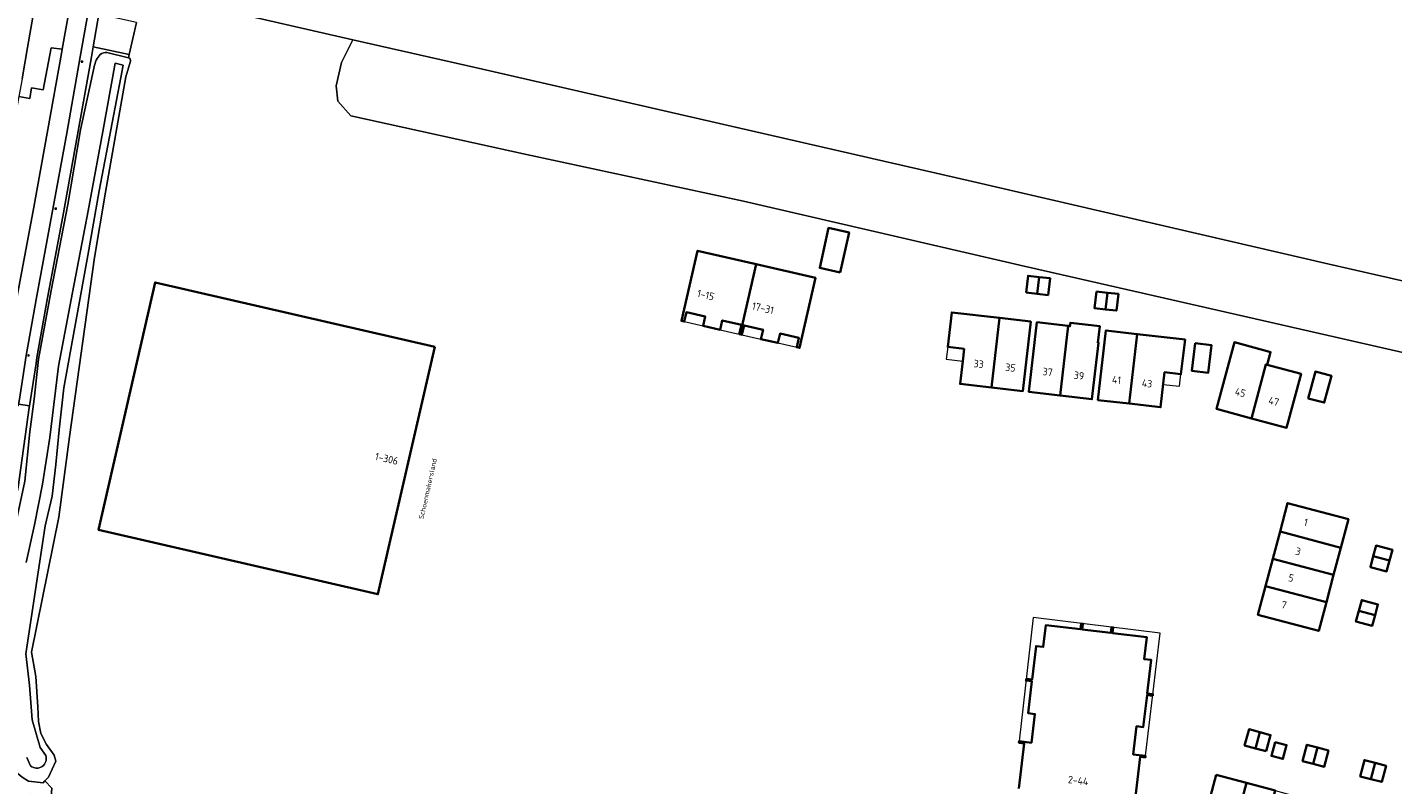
# Model space of a CAD drawing. Header units: metres. Extents: x 149984 to 156489, y 469398 to 478068.
# Tile 672 of 854: x 154388 to 154636, y 472102 to 472239. Entities that reach past the tile are written whole.
import ezdxf
from ezdxf.enums import TextEntityAlignment as Align

# ---------------------------------------------------------------- set-up
doc = ezdxf.new("R2010")
doc.units = ezdxf.units.M
doc.header["$LTSCALE"] = 0.75
for name, color, linetype, lineweight in [('B-WE-GR-GRAS-GV', 252, 'Continuous', 13), ('B-WE-IE-MEUBILAIR-S', 252, 'Continuous', 25), ('B-WE-OG-BEBOUWING-GV', 6, 'Continuous', 35), ('B-WE-OG-BEBOUWING-T18', 1, 'Continuous', 18), ('B-WE-OG-BEBOUWING_LUIFEL-GV', 6, 'Continuous', 18), ('B-WE-OG-TERREIN_OEVER-GV', 252, 'Continuous', 18), ('B-WE-OG-TOPOGRAFIE-T18', 7, 'Continuous', 18), ('B-WE-OG-WATER-GV', 252, 'Continuous', 18), ('B-WE-OG-WATER_SLOOT-GV', 252, 'Continuous', 18), ('B-WE-OG-WEG-GV', 252, 'Continuous', 18), ('B-WE-VH-GESLOTENVERHARDING_ASFALT-GV', 252, 'Continuous', 18), ('B-WE-VH-HALFVERHARDING-GV', 252, 'Continuous', 18), ('B-WE-VH-ONVERHARD-GV', 252, 'Continuous', 18), ('B-WE-VH-OPENVERHARDING-GV', 252, 'Continuous', 18), ('B-WE-VH-OPENVERHARDING_TEGEL-GV', 252, 'Continuous', 18)]:
    doc.layers.add(name, color=color, linetype=linetype, lineweight=lineweight)
doc.styles.add('NLCS-ISO-M500-T18', font='NLCS-ISO.ttf', dxfattribs={"height": 0.9})
doc.styles.add('NLCS-ISO-M750-T18', font='NLCS-ISO.ttf', dxfattribs={"height": 1.35})

# ---------------------------------------------------------------- blocks, each defined once
blk = doc.blocks.new('SIE-MEUBILAIR_PAAL_LICHTMAST-SO')
for points in [[(-0.6, 0), (-1, 0)], [(-0.7, 0.7), (-0.4, 0.4)], [(0, 1), (0, 0.6)], [(0.4, 0.4), (0.7, 0.7)], [(1, 0), (0.6, 0)], [(-0.7, -0.7), (-0.4, -0.4)], [(0, -0.6), (0, -1)], [(0.4, -0.4), (0.7, -0.7)]]:
    blk.add_lwpolyline(points)
blk.add_circle((0, 0), 0.5)

msp = doc.modelspace()

# ---------------------------------------------------------------- linework, layer by layer
at = {"layer": 'B-WE-GR-GRAS-GV', "flags": 128}
msp.add_lwpolyline([(154422.597, 472242.539), (154447.379, 472236.901), (154470.089, 472231.73), (154559.519, 472211.224), (154624.077, 472196.275), (154798.544, 472156.535), (154847.755, 472145.643), (154852.356, 472186.228), (154853.731, 472198.355), (154853.863, 472199.149), (154851.651, 472199.524), (154829.654, 472203.25), (154778.538, 472215.337), (154736.785, 472225.21), (154658.601, 472242.938)], dxfattribs=at)
at = {"layer": 'B-WE-OG-BEBOUWING-GV', "flags": 128}
for points in [[(154535.59, 472194.784), (154537.191, 472202.028), (154533.5, 472202.844), (154531.899, 472195.6)], [(154517.504, 472183.591), (154520.392, 472196.29), (154509.776, 472198.719), (154506.871, 472186.024), (154507.378, 472185.908), (154507.763, 472187.588), (154511.179, 472186.807), (154510.794, 472185.126), (154513.855, 472184.426), (154514.24, 472186.106), (154517.703, 472185.314), (154517.318, 472183.633)], [(154520.392, 472196.29), (154517.504, 472183.591), (154517.815, 472183.52), (154518.2, 472185.2), (154521.642, 472184.412), (154521.257, 472182.732), (154524.318, 472182.032), (154524.702, 472183.712), (154528.108, 472182.933), (154527.723, 472181.252), (154528.23, 472181.136), (154531.113, 472193.837)], [(154569.227, 472191.184), (154571.263, 472190.938), (154571.6, 472193.957), (154569.585, 472194.186)], [(154571.263, 472190.938), (154573.217, 472190.702), (154573.576, 472193.732), (154571.6, 472193.957)], [(154462.211, 472181.334), (154411.586, 472192.996), (154401.365, 472148.189), (154451.931, 472136.568)], [(154581.955, 472191.345), (154581.6, 472188.333), (154583.594, 472188.111), (154583.947, 472191.118)], [(154583.947, 472191.118), (154583.594, 472188.111), (154585.589, 472187.889), (154585.947, 472190.891)], [(154564.417, 472186.552), (154555.787, 472187.558), (154555.052, 472181.307), (154558.028, 472180.938), (154557.798, 472178.746), (154557.301, 472174.619), (154562.959, 472173.979)], [(154564.417, 472186.552), (154562.959, 472173.979), (154568.656, 472173.334), (154570.083, 472185.891)], [(154576.853, 472185.103), (154571.184, 472185.784), (154569.738, 472173.173), (154575.393, 472172.512)], [(154575.393, 472172.512), (154581.137, 472171.84), (154582.365, 472182.069), (154582.24, 472182.075), (154582.591, 472185.054), (154577.271, 472185.68), (154577.174, 472185.064), (154576.853, 472185.103)], [(154589.368, 472183.637), (154583.696, 472184.294), (154582.246, 472171.697), (154587.907, 472171.046)], [(154587.907, 472171.046), (154593.564, 472170.396), (154594.293, 472176.737), (154597.261, 472176.37), (154598.021, 472182.635), (154589.368, 472183.637)], [(154599.826, 472181.971), (154599.232, 472176.997), (154602.211, 472176.641), (154602.804, 472181.615)], [(154612.859, 472178.082), (154613.477, 472180.391), (154613.275, 472180.445), (154606.938, 472182.142), (154603.709, 472170.081), (154610.045, 472168.386), (154612.632, 472178.143)], [(154610.045, 472168.386), (154616.382, 472166.69), (154618.992, 472176.44), (154612.859, 472178.082), (154612.632, 472178.143)], [(154620.313, 472172.007), (154623.213, 472171.237), (154624.501, 472176.089), (154621.602, 472176.859)], [(154627.583, 472150.133), (154616.567, 472153.064), (154615.192, 472147.897), (154626.211, 472144.973)], [(154615.192, 472147.897), (154613.881, 472142.969), (154624.9, 472140.044), (154626.211, 472144.973)], [(154632.066, 472143.419), (154635.005, 472142.64), (154635.522, 472144.601), (154632.582, 472145.376)], [(154623.589, 472135.116), (154624.9, 472140.044), (154613.881, 472142.969), (154612.57, 472138.041)], [(154635.005, 472142.64), (154632.066, 472143.419), (154631.552, 472141.47), (154634.492, 472140.695)], [(154611.189, 472132.847), (154622.206, 472129.916), (154623.589, 472135.116), (154612.57, 472138.041)], [(154629.453, 472133.56), (154632.391, 472132.78), (154632.914, 472134.716), (154629.978, 472135.508)], [(154629.453, 472133.56), (154628.926, 472131.607), (154631.862, 472130.815), (154632.391, 472132.78)], [(154608.794, 472109.187), (154610.766, 472108.657), (154611.546, 472111.595), (154609.583, 472112.122)], [(154612.696, 472108.138), (154613.485, 472111.074), (154611.546, 472111.595), (154610.766, 472108.657)], [(154614.292, 472109.803), (154613.637, 472107.308), (154615.716, 472106.762), (154616.372, 472109.257)], [(154621.201, 472105.876), (154621.981, 472108.814), (154620.056, 472109.319), (154619.285, 472106.378)], [(154623.964, 472108.294), (154621.981, 472108.814), (154621.201, 472105.876), (154623.193, 472105.353)], [(154632.419, 472106.041), (154630.476, 472106.548), (154629.707, 472103.607), (154631.639, 472103.102)], [(154634.385, 472105.527), (154632.419, 472106.041), (154631.639, 472103.102), (154633.616, 472102.585)], [(154603.641, 472103.866), (154600.558, 472092.3), (154606.036, 472090.839), (154609.107, 472102.409)], [(154606.036, 472090.839), (154611.254, 472089.448), (154614.325, 472101.017), (154609.107, 472102.409)]]:
    msp.add_lwpolyline(points, close=True, dxfattribs=at)
msp.add_lwpolyline([(154588.908, 472098.932), (154589.879, 472107.14), (154590.826, 472107.028), (154590.859, 472107.309), (154588.618, 472107.574), (154589.22, 472112.664), (154590.445, 472112.519), (154591.131, 472118.315), (154592.166, 472118.193), (154592.2, 472118.478), (154591.165, 472118.6), (154591.882, 472124.667), (154590.604, 472124.818), (154591.076, 472128.802), (154584.878, 472129.535), (154584.997, 472130.536), (154584.718, 472130.571), (154584.598, 472129.564), (154579.385, 472130.181), (154579.507, 472131.213), (154579.225, 472131.248), (154579.104, 472130.214), (154572.808, 472130.957), (154572.344, 472127.035), (154571.056, 472127.187), (154570.337, 472121.106), (154569.255, 472121.234), (154569.222, 472120.949), (154570.303, 472120.821), (154569.616, 472115.012), (154570.823, 472114.87), (154570.211, 472109.696), (154567.964, 472109.962), (154567.931, 472109.68), (154568.895, 472109.566), (154567.928, 472101.39)], dxfattribs=at)
at = {"layer": 'B-WE-OG-BEBOUWING_LUIFEL-GV', "flags": 128}
for points in [[(154507.378, 472185.908), (154510.794, 472185.126), (154511.179, 472186.807), (154507.763, 472187.588)], [(154513.855, 472184.426), (154517.318, 472183.633), (154517.703, 472185.314), (154514.24, 472186.106)], [(154517.815, 472183.52), (154521.257, 472182.732), (154521.642, 472184.412), (154518.2, 472185.2)], [(154524.318, 472182.032), (154527.723, 472181.252), (154528.108, 472182.933), (154524.702, 472183.712)], [(154555.052, 472181.307), (154554.785, 472179.123), (154557.798, 472178.746), (154558.028, 472180.938)], [(154594.04, 472174.534), (154597.032, 472174.216), (154597.261, 472176.37), (154594.293, 472176.737)], [(154590.859, 472107.309), (154593.521, 472129.486), (154570.525, 472132.32), (154567.964, 472109.962), (154570.211, 472109.696), (154570.823, 472114.87), (154569.616, 472115.012), (154570.303, 472120.821), (154570.337, 472121.106), (154571.056, 472127.187), (154572.344, 472127.035), (154572.808, 472130.957), (154579.104, 472130.214), (154579.385, 472130.181), (154584.598, 472129.564), (154584.878, 472129.535), (154591.076, 472128.802), (154590.604, 472124.818), (154591.882, 472124.667), (154591.165, 472118.6), (154591.131, 472118.315), (154590.445, 472112.519), (154589.22, 472112.664), (154588.618, 472107.574)]]:
    msp.add_lwpolyline(points, close=True, dxfattribs=at)
at = {"layer": 'B-WE-OG-TERREIN_OEVER-GV', "flags": 128}
for points in [[(154388.681, 472102.717), (154391.323, 472102.434), (154391.65, 472102.78), (154392.283, 472103.45), (154393.61, 472106.369), (154393.327, 472107.431), (154391.951, 472109.369), (154390.95, 472111.344), (154390.517, 472113.556), (154390.357, 472116.163), (154390.046, 472121.672), (154389.214, 472126.069), (154394.165, 472150.502), (154396.098, 472165.071), (154400.612, 472197.516), (154402.617, 472209.332), (154406.304, 472230.201), (154407.126, 472233.009)], [(154406.766, 472233.635), (154402.889, 472234.597)], [(154400.601, 472232.001), (154398.088, 472220.605), (154395.786, 472207.057), (154392.801, 472191.505), (154390.525, 472179.112), (154389.732, 472171.864), (154388.904, 472165.941), (154388.012, 472157.024), (154385.567, 472145.463), (154383.795, 472138.825), (154383.155, 472128.325), (154384.135, 472120.183), (154384.302, 472112.278), (154384.703, 472107.263), (154386.029, 472104.731), (154387.571, 472103.473), (154388.681, 472102.717)], [(154388.272, 472142.327), (154389.769, 472149.108), (154391.226, 472156.473), (154392.562, 472164.891), (154393.286, 472170.891), (154394.132, 472177.836), (154396.656, 472191.143), (154399.511, 472205.92), (154402.156, 472220.27), (154404.351, 472232.647), (154405.831, 472232.305), (154405.371, 472230.07), (154401.496, 472209.531), (154399.437, 472197.879), (154395.087, 472173.909), (154394.263, 472166.318), (154393.611, 472160.038), (154393.001, 472154.318), (154391.733, 472148.953), (154388.192, 472125.799), (154388.846, 472120.117), (154389.337, 472113.841), (154390.802, 472108.802), (154391.802, 472107.374)], [(154389.079, 472105.492), (154388.385, 472107.014)]]:
    msp.add_lwpolyline(points, dxfattribs=at)
at = {"layer": 'B-WE-OG-TERREIN_OEVER-GV'}
for points in [[(154401.677, 472234.229, 0.1579899), (154400.601, 472232.001)], [(154402.889, 472234.597, 0.237751), (154401.677, 472234.229)], [(154407.126, 472233.009, 0.4242501), (154406.766, 472233.635)], [(154391.802, 472107.374, -0.7607431), (154389.079, 472105.492)]]:
    msp.add_lwpolyline(points, format="xyb", dxfattribs=at)
at = {"layer": 'B-WE-OG-WATER-GV', "flags": 128}
msp.add_lwpolyline([(154798.544, 472156.535), (154624.077, 472196.275), (154559.519, 472211.224), (154470.089, 472231.73), (154447.379, 472236.901), (154445.324, 472232.808), (154444.398, 472228.574), (154444.663, 472225.796), (154447.044, 472223.15), (154478.794, 472216.139), (154518.085, 472207.672), (154568.885, 472195.898), (154642.175, 472179.23)], dxfattribs=at)
at = {"layer": 'B-WE-OG-WATER_SLOOT-GV', "flags": 128}
for points in [[(154391.802, 472107.374), (154390.802, 472108.802), (154389.337, 472113.841), (154388.846, 472120.117), (154388.192, 472125.799), (154391.733, 472148.953), (154393.001, 472154.318), (154393.611, 472160.038), (154394.263, 472166.318), (154395.087, 472173.909), (154399.437, 472197.879), (154401.496, 472209.531), (154405.371, 472230.07), (154405.831, 472232.305), (154404.351, 472232.647), (154402.156, 472220.27), (154399.511, 472205.92), (154396.656, 472191.143), (154394.132, 472177.836), (154393.286, 472170.891), (154392.562, 472164.891), (154391.226, 472156.473), (154389.769, 472149.108), (154388.272, 472142.327)], [(154388.385, 472107.014), (154389.079, 472105.492)]]:
    msp.add_lwpolyline(points, dxfattribs=at)
at = {"layer": 'B-WE-OG-WATER_SLOOT-GV'}
msp.add_lwpolyline([(154389.079, 472105.492, 0.7607431), (154391.802, 472107.374)], format="xyb", dxfattribs=at)
at = {"layer": 'B-WE-OG-WEG-GV', "flags": 128}
for points in [[(154394.797, 472235.201), (154392.82, 472235.457), (154391.348, 472227.862), (154389.242, 472228.187), (154388.912, 472226.256), (154386.957, 472226.652), (154384.193, 472211.527), (154381.444, 472196.485), (154381.254, 472195.443), (154379.76, 472188.316), (154379.556, 472188.298), (154379.158, 472185.839)], [(154400.404, 472235.597), (154400.025, 472233.445), (154397.583, 472219.668), (154394.905, 472204.923), (154392.144, 472190.201), (154390.206, 472179.392), (154390.053, 472178.286), (154388.879, 472170.658), (154388.832, 472170.324), (154386.794, 472155.929), (154385.184, 472148.299), (154383.474, 472141.36)], [(154402.889, 472234.597), (154406.766, 472233.635), (154406.898, 472234.215), (154400.404, 472235.597)], [(154378.933, 472182.855), (154378.884, 472180.909), (154384.729, 472179.618), (154384.84, 472180.327), (154386.78, 472191.185), (154389.542, 472205.912), (154392.215, 472220.632), (154394.655, 472234.395), (154394.797, 472235.201)], [(154389.08, 472100.358), (154391.873, 472099.975), (154392.766, 472099.86), (154392.884, 472101.445), (154391.65, 472102.78), (154391.323, 472102.434), (154388.681, 472102.717), (154387.571, 472103.473), (154386.029, 472104.731), (154384.703, 472107.263), (154384.302, 472112.278), (154384.135, 472120.183), (154383.155, 472128.325), (154383.795, 472138.825), (154385.567, 472145.463), (154388.012, 472157.024), (154388.904, 472165.941), (154389.732, 472171.864), (154390.525, 472179.112), (154392.801, 472191.505), (154395.786, 472207.057), (154398.088, 472220.605), (154400.601, 472232.001)]]:
    msp.add_lwpolyline(points, dxfattribs=at)
at = {"layer": 'B-WE-OG-WEG-GV'}
for points in [[(154400.601, 472232.001, -0.1579899), (154401.677, 472234.229)], [(154401.677, 472234.229, -0.237751), (154402.889, 472234.597)]]:
    msp.add_lwpolyline(points, format="xyb", dxfattribs=at)
at = {"layer": 'B-WE-VH-GESLOTENVERHARDING_ASFALT-GV', "flags": 128}
for points in [[(154387.54, 472229.84), (154388.527, 472235.504), (154391.115, 472250.341)], [(154397.101, 472248.276), (154396.211, 472243.222), (154394.797, 472235.201), (154394.655, 472234.395), (154392.215, 472220.632), (154389.542, 472205.912), (154386.78, 472191.185), (154384.84, 472180.327), (154384.729, 472179.618), (154384.185, 472176.155), (154384.091, 472175.494), (154383.422, 472170.783), (154386.839, 472170.645)], [(154386.839, 472170.645), (154386.879, 472170.956), (154387.058, 472171.83), (154387.636, 472175.772), (154388.24, 472179.745), (154390.18, 472190.561), (154392.941, 472205.285), (154395.617, 472220.021), (154398.059, 472233.793), (154400.506, 472247.68)]]:
    msp.add_lwpolyline(points, dxfattribs=at)
at = {"layer": 'B-WE-VH-HALFVERHARDING-GV', "flags": 128}
for points in [[(154715.967, 472130.322), (154706.142, 472132.543), (154706.274, 472133.061), (154707.396, 472138.325), (154707.071, 472138.398), (154696.454, 472140.809), (154696.989, 472143.137), (154701.996, 472165.312), (154687.815, 472168.514), (154642.175, 472179.23), (154568.885, 472195.898), (154518.085, 472207.672), (154478.794, 472216.139), (154447.044, 472223.15), (154444.663, 472225.796), (154444.398, 472228.574), (154445.324, 472232.808), (154447.379, 472236.901), (154422.597, 472242.539)], [(154408.221, 472240.014), (154406.898, 472234.215), (154406.766, 472233.635)], [(154407.126, 472233.009), (154406.304, 472230.201), (154402.617, 472209.332), (154400.612, 472197.516), (154396.098, 472165.071), (154394.165, 472150.502), (154389.214, 472126.069), (154390.046, 472121.672), (154390.357, 472116.163), (154390.517, 472113.556), (154390.95, 472111.344), (154391.951, 472109.369), (154393.327, 472107.431), (154393.61, 472106.369), (154392.283, 472103.45), (154391.65, 472102.78), (154392.884, 472101.445), (154392.766, 472099.86)], [(154567.928, 472101.39), (154568.895, 472109.566), (154567.931, 472109.68), (154567.964, 472109.962), (154570.211, 472109.696), (154570.823, 472114.87), (154569.616, 472115.012), (154570.303, 472120.821), (154569.222, 472120.949), (154569.255, 472121.234), (154570.337, 472121.106), (154571.056, 472127.187), (154572.344, 472127.035), (154572.808, 472130.957), (154579.104, 472130.214), (154579.225, 472131.248), (154579.507, 472131.213), (154579.385, 472130.181), (154584.598, 472129.564), (154584.718, 472130.571), (154584.997, 472130.536), (154584.878, 472129.535), (154591.076, 472128.802), (154590.604, 472124.818), (154591.882, 472124.667), (154591.165, 472118.6), (154592.2, 472118.478), (154592.166, 472118.193), (154591.131, 472118.315), (154590.445, 472112.519), (154589.22, 472112.664), (154588.618, 472107.574), (154590.859, 472107.309), (154590.826, 472107.028), (154589.879, 472107.14), (154588.908, 472098.932)]]:
    msp.add_lwpolyline(points, dxfattribs=at)
at = {"layer": 'B-WE-VH-HALFVERHARDING-GV'}
msp.add_lwpolyline([(154406.766, 472233.635, -0.4242501), (154407.126, 472233.009)], format="xyb", dxfattribs=at)
at = {"layer": 'B-WE-VH-HALFVERHARDING-GV', "flags": 128}
for points in [[(154535.59, 472194.784), (154531.899, 472195.6), (154533.5, 472202.844), (154537.191, 472202.028)], [(154520.392, 472196.29), (154531.113, 472193.837), (154528.23, 472181.136), (154527.723, 472181.252), (154528.108, 472182.933), (154524.702, 472183.712), (154524.318, 472182.032), (154521.257, 472182.732), (154521.642, 472184.412), (154518.2, 472185.2), (154517.815, 472183.52), (154517.504, 472183.591), (154517.318, 472183.633), (154517.703, 472185.314), (154514.24, 472186.106), (154513.855, 472184.426), (154510.794, 472185.126), (154511.179, 472186.807), (154507.763, 472187.588), (154507.378, 472185.908), (154506.871, 472186.024), (154509.776, 472198.719)], [(154571.263, 472190.938), (154569.227, 472191.184), (154569.585, 472194.186), (154571.6, 472193.957), (154573.576, 472193.732), (154573.217, 472190.702)], [(154462.211, 472181.334), (154451.931, 472136.568), (154401.365, 472148.189), (154411.586, 472192.996)], [(154581.6, 472188.333), (154581.955, 472191.345), (154583.947, 472191.118), (154585.947, 472190.891), (154585.589, 472187.889), (154583.594, 472188.111)], [(154557.798, 472178.746), (154558.028, 472180.938), (154555.052, 472181.307), (154555.787, 472187.558), (154564.417, 472186.552), (154570.083, 472185.891), (154568.656, 472173.334), (154562.959, 472173.979), (154557.301, 472174.619)], [(154576.853, 472185.103), (154577.174, 472185.064), (154577.271, 472185.68), (154582.591, 472185.054), (154582.24, 472182.075), (154582.365, 472182.069), (154581.137, 472171.84), (154575.393, 472172.512), (154569.738, 472173.173), (154571.184, 472185.784)], [(154594.293, 472176.737), (154593.564, 472170.396), (154587.907, 472171.046), (154582.246, 472171.697), (154583.696, 472184.294), (154589.368, 472183.637), (154598.021, 472182.635), (154597.261, 472176.37)], [(154599.826, 472181.971), (154602.804, 472181.615), (154602.211, 472176.641), (154599.232, 472176.997)], [(154613.275, 472180.445), (154613.477, 472180.391), (154612.859, 472178.082), (154618.992, 472176.44), (154616.382, 472166.69), (154610.045, 472168.386), (154603.709, 472170.081), (154606.938, 472182.142)], [(154620.313, 472172.007), (154621.602, 472176.859), (154624.501, 472176.089), (154623.213, 472171.237)], [(154616.567, 472153.064), (154627.583, 472150.133), (154626.211, 472144.973), (154624.9, 472140.044), (154623.589, 472135.116), (154622.206, 472129.916), (154611.189, 472132.847), (154612.57, 472138.041), (154613.881, 472142.969), (154615.192, 472147.897)], [(154631.552, 472141.47), (154632.066, 472143.419), (154632.582, 472145.376), (154635.522, 472144.601), (154635.005, 472142.64), (154634.492, 472140.695)], [(154628.926, 472131.607), (154629.453, 472133.56), (154629.978, 472135.508), (154632.914, 472134.716), (154632.391, 472132.78), (154631.862, 472130.815)], [(154613.485, 472111.074), (154612.696, 472108.138), (154610.766, 472108.657), (154608.794, 472109.187), (154609.583, 472112.122), (154611.546, 472111.595)], [(154614.292, 472109.803), (154616.372, 472109.257), (154615.716, 472106.762), (154613.637, 472107.308)], [(154621.981, 472108.814), (154623.964, 472108.294), (154623.193, 472105.353), (154621.201, 472105.876), (154619.285, 472106.378), (154620.056, 472109.319)], [(154632.419, 472106.041), (154634.385, 472105.527), (154633.616, 472102.585), (154631.639, 472103.102), (154629.707, 472103.607), (154630.476, 472106.548)], [(154626.908, 472085.274), (154621.689, 472086.666), (154616.472, 472088.057), (154611.254, 472089.448), (154606.036, 472090.839), (154600.558, 472092.3), (154603.641, 472103.866), (154609.107, 472102.409), (154614.325, 472101.017), (154619.543, 472099.626), (154624.76, 472098.235), (154629.978, 472096.844), (154635.441, 472095.388), (154632.357, 472083.822)]]:
    msp.add_lwpolyline(points, close=True, dxfattribs=at)
at = {"layer": 'B-WE-VH-ONVERHARD-GV', "flags": 128}
msp.add_lwpolyline([(154408.221, 472240.014), (154401.446, 472241.509), (154400.404, 472235.597), (154406.898, 472234.215)], close=True, dxfattribs=at)
at = {"layer": 'B-WE-VH-OPENVERHARDING-GV', "flags": 128}
msp.add_lwpolyline([(154396.211, 472243.222), (154394.286, 472243.587), (154395.23, 472249.547), (154391.115, 472250.341), (154388.527, 472235.504), (154387.54, 472229.84), (154386.957, 472226.652), (154388.912, 472226.256), (154389.242, 472228.187), (154391.348, 472227.862), (154392.82, 472235.457), (154394.797, 472235.201)], close=True, dxfattribs=at)
at = {"layer": 'B-WE-VH-OPENVERHARDING_TEGEL-GV', "flags": 128}
for points in [[(154400.506, 472247.68), (154398.059, 472233.793), (154395.617, 472220.021), (154392.941, 472205.285), (154390.18, 472190.561), (154388.24, 472179.745), (154387.636, 472175.772), (154387.058, 472171.83), (154386.879, 472170.956)], [(154386.879, 472170.956), (154388.879, 472170.658), (154390.053, 472178.286), (154390.206, 472179.392), (154392.144, 472190.201), (154394.905, 472204.923), (154397.583, 472219.668), (154400.025, 472233.445), (154400.404, 472235.597), (154401.446, 472241.509), (154402.473, 472247.336)], [(154383.474, 472141.36), (154385.184, 472148.299), (154386.794, 472155.929), (154388.832, 472170.324), (154388.879, 472170.658), (154386.879, 472170.956), (154386.839, 472170.645)]]:
    msp.add_lwpolyline(points, dxfattribs=at)

# ---------------------------------------------------------------- block references
at = {"layer": 'B-WE-IE-MEUBILAIR-S', "xscale": 0.2, "yscale": 0.2, "zscale": 0.2}
for p in [(154398.36, 472232.934), (154393.613, 472206.338), (154388.696, 472179.77)]:
    msp.add_blockref('SIE-MEUBILAIR_PAAL_LICHTMAST-SO', p, dxfattribs=at)

# ---------------------------------------------------------------- texts
at = {"layer": 'B-WE-OG-BEBOUWING-T18', "style": 'NLCS-ISO-M750-T18'}
for s, rotation, p in [('1-15', 347.1, (154511.263, 472190.712)), ('17-31', 347.1, (154521.619, 472188.334)), ('33', 353.4, (154560.655, 472178.237)), ('35', 353.4, (154566.407, 472177.57)), ('37', 353.4, (154573.139, 472176.791)), ('39', 353.4, (154578.815, 472176.132)), ('41', 353.4, (154585.615, 472175.344)), ('43', 353.4, (154591.131, 472174.705)), ('45', 345.1, (154608.014, 472173.075)), ('47', 345.1, (154614.067, 472171.469)), ('1-306', 347, (154453.505, 472161.079)), ('1', 345.1, (154619.873, 472149.573)), ('3', 345.1, (154618.475, 472144.307)), ('5', 345.1, (154617.2, 472139.503)), ('7', 345.1, (154615.906, 472134.631)), ('2-44', 353.4, (154578.665, 472102.853))]:
    msp.add_text(s, height=1.35, rotation=rotation, dxfattribs=at).set_placement(p, align=Align.MIDDLE)
at = {"layer": 'B-WE-OG-TOPOGRAFIE-T18', "style": 'NLCS-ISO-M500-T18'}
msp.add_text('Schoenmakersland', height=0.9, rotation=77.4, dxfattribs=at).set_placement((154460.949, 472155.639), align=Align.MIDDLE)

doc.saveas('drawing.dxf')
